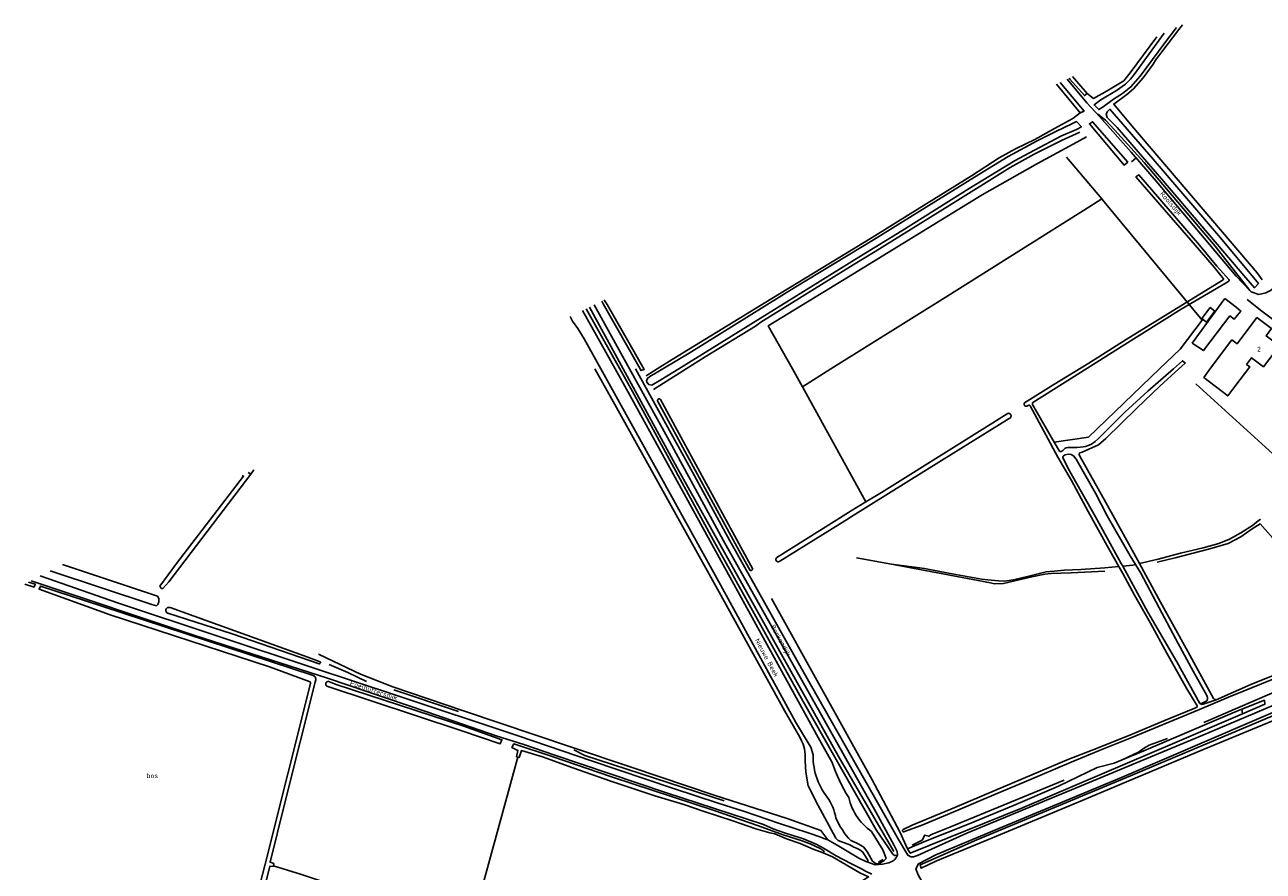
# Model space of a CAD drawing. Header units: metres. Extents: x 226218 to 240385, y 439369 to 449677.
# Tile 296 of 353: x 235963 to 236603, y 446740 to 447178. Entities that reach past the tile are written whole.
import ezdxf

# ---------------------------------------------------------------- set-up
doc = ezdxf.new("R2010")
doc.units = ezdxf.units.M
doc.header["$MEASUREMENT"] = 0
for name, color, linetype in [('CULTUURAANDUIDING', 253, 'Continuous'), ('DAKRAND', 4, 'Continuous'), ('DAKRAND-BYG', 4, 'Continuous'), ('HEG', 253, 'Continuous'), ('HEK', 253, 'Continuous'), ('HOOFDGEBOUW', 4, 'Continuous'), ('HOUTWAL', 253, 'Continuous'), ('HUISNUMMER', 253, 'Continuous'), ('INSTEEKSLOOT', 153, 'Continuous'), ('KANTSLOOT', 153, 'Continuous'), ('KANTVERH', 253, 'Continuous'), ('KUNSTWERK', 253, 'Continuous'), ('MIDSLTGREPPEL', 253, 'Continuous'), ('OVERIGEAFSCH', 253, 'Continuous'), ('OVLIJNOBJ', 253, 'Continuous'), ('RASTER', 253, 'Continuous'), ('STRAATNAAM', 253, 'Continuous'), ('WATERLNAAM', 253, 'Continuous')]:
    doc.layers.add(name, color=color, linetype=linetype)
doc.styles.get("Standard").update_dxf_attribs({"font": 'iso.shx'})

msp = doc.modelspace()

# ---------------------------------------------------------------- linework, layer by layer
at = {"layer": 'DAKRAND'}
msp.add_lwpolyline([(236588.41, 446990.89), (236584.77, 446986.05), (236572.45, 446995.64), (236575.87, 447000.37)], dxfattribs=at)
at = {"layer": 'DAKRAND-BYG'}
for p, q in [((236583.32, 447036.35), (236566.34, 447013.38)), ((236589.17, 447031.92), (236583.32, 447036.35))]:
    msp.add_line(p, q, dxfattribs=at)
for points in [[(236571.33, 447026.03), (236575.75, 447031.76), (236578.16, 447029.89), (236573.79, 447024.23), (236571.33, 447026.03)], [(236589.17, 447031.92), (236591.5, 447029.91), (236588.21, 447025.8), (236585.84, 447027.51)], [(236566.34, 447013.38), (236572.2, 447009.46), (236585.84, 447027.51)]]:
    msp.add_lwpolyline(points, dxfattribs=at)
at = {"layer": 'HEG'}
msp.add_lwpolyline([(236568.28, 446992.31), (236615.62, 446949.3), (236650.4, 446993.09)], dxfattribs=at)
at = {"layer": 'HEK'}
msp.add_line((236364.89, 446990.81), (236397.7, 446931.24), dxfattribs=at)
for points in [[(236511.71, 447120.01), (236504.86, 447116.21), (236486.51, 447106.13), (236457.78, 447089.93), (236388.77, 447047.68), (236347.23, 447022.21), (236359.72, 447000)], [(236379.61, 447000), (236440.19, 447037.83), (236513.46, 447083.93), (236519.74, 447087.92), (236501.5, 447109.43)], [(236519.74, 447087.92), (236520.97, 447086.47), (236571.57, 447025.18), (236560.21, 447010.26), (236549.52, 447000)], [(236359.72, 447000), (236364.89, 446990.81), (236379.61, 447000)], [(236495.13, 446962.2), (236512.82, 446964.78), (236549.52, 447000)]]:
    msp.add_lwpolyline(points, dxfattribs=at)
at = {"layer": 'HOOFDGEBOUW'}
msp.add_lwpolyline([(236575.87, 447000.37), (236586.96, 447015.04), (236589.65, 447013.01), (236599.92, 447026.59), (236607.51, 447020.84), (236604.69, 447017.11), (236611.48, 447011.98), (236603.27, 447001.13), (236597.1, 447005.8), (236594.51, 447002.37), (236596.15, 447001.13), (236588.41, 446990.89)], dxfattribs=at)
at = {"layer": 'HOUTWAL'}
for p, q in [((236254.84, 447031.95), (236272.31, 447000)), ((236153.75, 446834.04), (236187.11, 446822.85))]:
    msp.add_line(p, q, dxfattribs=at)
for points in [[(236272.31, 447000), (236300.26, 446948.89), (236383.49, 446800.09), (236412.16, 446750.51)], [(236348.88, 446881.36), (236400.92, 446787.66), (236415.26, 446760.74)], [(236120.28, 446847.22), (236129.97, 446843.09), (236139.62, 446838.51)], [(236572.41, 446817.29), (236607.56, 446832.48), (236634.74, 446842.1)], [(236530.28, 446797.94), (236538.64, 446801.92), (236541.76, 446804.12), (236544.13, 446805.57), (236553.59, 446809.03)], [(236246.79, 446803.09), (236252.53, 446800.22), (236324.4, 446776.66)], [(236421.63, 446753.83), (236426.77, 446756.4), (236428.29, 446759.07), (236430.28, 446758.42), (236431.6, 446759.41), (236441.06, 446763.17), (236500.33, 446787.36)]]:
    msp.add_lwpolyline(points, dxfattribs=at)
at = {"layer": 'INSTEEKSLOOT'}
for p, q in [((236583.92, 447044.59), (236584.29, 447044.75)), ((236262.67, 447035.36), (236262.51, 447035.67)), ((236262.67, 447035.36), (236263.97, 447033.37)), ((236282.89, 447000), (236263.97, 447033.37)), ((236268.09, 447000), (236251.23, 447030.2)), ((236397.7, 446931.24), (236389.76, 446926.45)), ((236113.01, 446838.09), (236113.33, 446839.34)), ((236369.3, 446804.42), (236370.46, 446800.45)), ((236406.52, 446751.49), (236400.69, 446760.83))]:
    msp.add_line(p, q, dxfattribs=at)
for points in [[(236558.26, 447176.47), (236552.31, 447168.59), (236539.49, 447151.41), (236534.78, 447145.83), (236530.37, 447142.41), (236525.75, 447139.38), (236520.34, 447135.51), (236518.09, 447134.12), (236515.68, 447136.45), (236519.12, 447139.19), (236527.25, 447143.93), (236532, 447147.2), (236534.53, 447149.74), (236536.47, 447152.26), (236551.96, 447173.5)], [(236498.12, 447148.1), (236510.5, 447133.31), (236508.49, 447132.33), (236496.29, 447147.24)], [(236504.61, 447151.16), (236512.07, 447142.36), (236510.72, 447141.29), (236503.22, 447149.85), (236502.82, 447150.32)], [(236600.71, 447044.17), (236598.59, 447042.01), (236594.19, 447047.15), (236550.6, 447098.24), (236527.58, 447124.83), (236524.16, 447128.19), (236522.54, 447129.97), (236521.98, 447131.59), (236522.48, 447132.96), (236523.87, 447134.27), (236546.24, 447108.46), (236580.99, 447067.77), (236600.71, 447044.17)], [(236292.76, 447000), (236306.39, 447008.08), (236360.75, 447041.86), (236401.6, 447066.75), (236453.94, 447099.22), (236471.31, 447109.79), (236486.29, 447117.89), (236495.63, 447122.59), (236504.53, 447126.94), (236506.54, 447127.88), (236509.13, 447125.21), (236506.6, 447123.82), (236498.58, 447120.27), (236490.69, 447116.26), (236481.94, 447111.49), (236474.95, 447107.78), (236465.21, 447101.84), (236451.11, 447093.25), (236416.31, 447071.35), (236394.12, 447057.81), (236318.22, 447010.73), (236300.96, 447000)], [(236533.24, 447106.95), (236531.21, 447105.43), (236513.34, 447126.74), (236514.92, 447127.75), (236533.24, 447106.95)], [(236577.83, 447052.67), (236566.98, 447065.17), (236537.32, 447099.25), (236538.92, 447100.28), (236570.29, 447063.97), (236579.12, 447053.16)], [(236577.83, 447052.67), (236582.55, 447046.67), (236582.6, 447046.52), (236582.58, 447046.3), (236582.37, 447046.09)], [(236584.29, 447044.75), (236585.11, 447045.19), (236585.5, 447045.63), (236585.55, 447045.92), (236585.43, 447046.31), (236579.12, 447053.16)], [(236582.37, 447046.09), (236558.38, 447031.24), (236532.34, 447015.29), (236513.08, 447003), (236494.87, 446992.01), (236479.82, 446982.57)], [(236495.13, 446962.2), (236484.65, 446980.41), (236484.08, 446981.3), (236483.93, 446981.52), (236483.86, 446981.89), (236483.9, 446982.32), (236484.05, 446982.59), (236505.48, 446996.03), (236530.25, 447011.8), (236560.73, 447030.86), (236583.92, 447044.59)], [(236261.16, 447035.02), (236261.96, 447033.58), (236280.97, 447000)], [(236244.8, 447027.08), (236246.04, 447024.65), (236248.89, 447020.99), (236252.15, 447015.59), (236260.78, 447000)], [(236260.78, 447000), (236292.01, 446943.57), (236322.61, 446888.44), (236361.37, 446817.61), (236366.04, 446809.75), (236369.3, 446804.42)], [(236380.31, 446796.55), (236373.1, 446809.54), (236319.08, 446907.51), (236309.51, 446925.04), (236274.83, 446987.93), (236268.09, 447000)], [(236280.97, 447000), (236281.47, 446999.13), (236283.05, 446999.71), (236282.89, 447000)], [(236292.76, 447000), (236288.44, 446997.44), (236286.51, 446996.47), (236284.96, 446995.29), (236284.41, 446994.09), (236284.54, 446993.15), (236285.48, 446991.9), (236287.17, 446991.6), (236291.8, 446994.31), (236300.96, 447000)], [(236556.79, 447000), (236543.49, 446988.48), (236531.68, 446977.7), (236518.07, 446964.13), (236516.26, 446962.45), (236514.43, 446961.14), (236513.2, 446960.52), (236511.34, 446959.93), (236510.07, 446959.75), (236507.05, 446959.41), (236504.61, 446959.33), (236502.22, 446959.4), (236501.25, 446959.28), (236500.75, 446958.98), (236500.18, 446958.61), (236499.49, 446957.79), (236498.98, 446957.5), (236498.63, 446957.37), (236498.11, 446957.35), (236497.86, 446957.37), (236497.79, 446957.57), (236495.13, 446962.2)], [(236539.25, 446899.38), (236536.34, 446904.76), (236521.79, 446930.89), (236508.26, 446954.95), (236508.08, 446955.86), (236508.21, 446956.58), (236508.35, 446956.68), (236509.54, 446956.97), (236517.99, 446960.84), (236521.73, 446964.02), (236537.63, 446979.63), (236549.76, 446991.06), (236559.52, 447000)], [(236556.79, 447000), (236561.42, 447004.2), (236562.82, 447003.07), (236559.52, 447000)], [(236290.06, 446983.54), (236290.05, 446983.79), (236290.12, 446984.04), (236290.25, 446984.26), (236290.43, 446984.43), (236290.66, 446984.53), (236290.91, 446984.57), (236291.17, 446984.53), (236291.39, 446984.42), (236291.58, 446984.26)], [(236290.06, 446983.54), (236307.37, 446951.49), (236331.13, 446907.86), (236337.96, 446895.84)], [(236339.31, 446896.58), (236337.23, 446900.28), (236315.23, 446940.84), (236291.58, 446984.26)], [(236479.82, 446982.57), (236479.64, 446982.34), (236479.53, 446982.06), (236479.5, 446981.77), (236479.55, 446981.47), (236479.67, 446981.21), (236479.86, 446980.98), (236480.1, 446980.81), (236480.38, 446980.71), (236480.67, 446980.68), (236480.96, 446980.74)], [(236480.96, 446980.74), (236482.01, 446981.36), (236482.3, 446981.29), (236482.6, 446980.99), (236490.78, 446965.91), (236497.04, 446954.35), (236504.07, 446942.4), (236512.58, 446926.29), (236522.42, 446908.53), (236528.53, 446897.84)], [(236389.75, 446923.3), (236409.45, 446935.58), (236436.79, 446952.61), (236471.86, 446974.46)], [(236470.75, 446976.83), (236443.57, 446959.76), (236405.8, 446936.11), (236397.7, 446931.24)], [(236470.75, 446976.83), (236471.02, 446976.97), (236471.31, 446977.05), (236471.62, 446977.06), (236471.92, 446976.99), (236472.2, 446976.86), (236472.44, 446976.68), (236472.63, 446976.44), (236472.76, 446976.16), (236472.82, 446975.86), (236472.81, 446975.55), (236472.74, 446975.26), (236472.59, 446974.99), (236472.39, 446974.76), (236472.14, 446974.58), (236471.86, 446974.46)], [(236530.49, 446898.03), (236529.73, 446899.42), (236516.36, 446923.49), (236502.35, 446948.47), (236499.83, 446953.51), (236499.49, 446954.12), (236499.56, 446954.76), (236499.91, 446955.13), (236500.75, 446955.63), (236502.4, 446955.92), (236503.88, 446955.75), (236505.26, 446955), (236506.48, 446953.3), (236516.48, 446935.84), (236522.52, 446924.13), (236534.35, 446903.35), (236537.12, 446898.87)], [(236075.32, 446944.94), (236076.04, 446944.54), (236041.36, 446899.48), (236032.82, 446887.72)], [(236034.28, 446886.44), (236037.46, 446890.02), (236079.87, 446945.68), (236078.46, 446946.47)], [(236389.76, 446926.45), (236388.73, 446925.83), (236351.77, 446902.54)], [(236353.24, 446900.63), (236389.08, 446922.88), (236389.75, 446923.3)], [(235982.38, 446898.92), (236029.41, 446883.18), (236031.55, 446882.47)], [(236351.77, 446902.54), (236351.54, 446902.34), (236351.36, 446902.09), (236351.24, 446901.8), (236351.21, 446901.49), (236351.26, 446901.19), (236351.38, 446900.91), (236351.56, 446900.66), (236351.81, 446900.47), (236352.09, 446900.35), (236352.4, 446900.31), (236352.7, 446900.34), (236352.99, 446900.45), (236353.24, 446900.63)], [(236528.53, 446897.84), (236530.59, 446894.24), (236536.65, 446883.06), (236544.9, 446868.53), (236553.3, 446853.15), (236563.7, 446834.71), (236568.55, 446826.7), (236568.85, 446826.18), (236568.99, 446825.86), (236568.99, 446825.44), (236568.9, 446825.09), (236567.85, 446824.67), (236551.7, 446818.09), (236535.44, 446811.21), (236517.04, 446803.83), (236502.74, 446798.23), (236483.52, 446790.25), (236464.43, 446782.09), (236443.64, 446773.29), (236421.74, 446764.24), (236417.04, 446761.98)], [(236570.45, 446827.04), (236558.43, 446848.56), (236543.52, 446874.3), (236530.49, 446898.03)], [(236537.12, 446898.87), (236539.9, 446894.36), (236549.38, 446876.48), (236559.25, 446858.16), (236566.95, 446843.85), (236573.96, 446831.24), (236574.29, 446830.24), (236574.31, 446829.55), (236574.16, 446828.68), (236573.96, 446828.43), (236572.92, 446827.98), (236571.18, 446827.13), (236570.84, 446827.03), (236570.45, 446827.04)], [(236578.76, 446828.96), (236578.27, 446829.11), (236577.85, 446829.26), (236577.63, 446829.48), (236577.53, 446829.73), (236564.12, 446853.95), (236550, 446879.47), (236539.25, 446899.38)], [(235976.08, 446895.65), (236028.64, 446878.31), (236030.94, 446877.55)], [(236337.96, 446895.84), (236338.24, 446895.79), (236338.52, 446895.81), (236338.79, 446895.92), (236339.02, 446896.09), (236339.2, 446896.31), (236339.31, 446896.58)], [(235964.93, 446889.85), (235968.38, 446888.71), (235967.73, 446887.25), (235962.92, 446888.81)], [(236110.68, 446837.32), (236110.47, 446838.22), (236089.48, 446845.98), (236007.06, 446872.96), (235970.33, 446886.22), (235971.06, 446887.79), (236002.77, 446877.37), (236111.95, 446841.5), (236112.72, 446841.2)], [(236032.82, 446887.72), (236032.89, 446887.42), (236033.02, 446887.15), (236033.21, 446886.92), (236033.43, 446886.72), (236033.7, 446886.57), (236033.98, 446886.48), (236034.28, 446886.44)], [(236031.55, 446882.47), (236031.82, 446882.05), (236032.03, 446881.6), (236032.18, 446881.12), (236032.26, 446880.63), (236032.27, 446880.13), (236032.21, 446879.64), (236032.08, 446879.16), (236031.88, 446878.7), (236031.63, 446878.27), (236031.31, 446877.88), (236030.94, 446877.55)], [(236036.87, 446873.68), (236036.57, 446873.83), (236036.31, 446874.05), (236036.1, 446874.32), (236035.95, 446874.62), (236035.87, 446874.95), (236035.86, 446875.29), (236035.92, 446875.62), (236036.05, 446875.94), (236036.25, 446876.22), (236036.5, 446876.45), (236036.79, 446876.62), (236037.11, 446876.73), (236037.45, 446876.77), (236037.78, 446876.74), (236038.11, 446876.63)], [(236115.1, 446847.64), (236070.2, 446863.06), (236036.87, 446873.68)], [(236038.11, 446876.63), (236062.84, 446867.75), (236107.44, 446851.71), (236115.69, 446848.65)], [(236739.62, 446875.41), (236713.75, 446864.54), (236622.69, 446826.86), (236534.55, 446789.66), (236491.07, 446771.55), (236455.07, 446756.5), (236429.8, 446745.47), (236425.74, 446743.65), (236426.27, 446741.9), (236433.9, 446745.63), (236463.28, 446757.61), (236507.41, 446776.07), (236570.52, 446802.58), (236664.66, 446841.54), (236738.09, 446872.49), (236741.18, 446874.01)], [(236650.25, 446859.01), (236641.1, 446854.84), (236616.83, 446844.92), (236596.69, 446836.86), (236578.76, 446828.96)], [(236417.68, 446760.84), (236426.39, 446764.07), (236445.29, 446771.85), (236463.83, 446779.83), (236479.63, 446786.42), (236503.87, 446796.76), (236518.83, 446802.87), (236535.2, 446809.56), (236556.39, 446818.32), (236570.16, 446824.03), (236585.14, 446830.25), (236602.18, 446837.26), (236617.29, 446843.32), (236632.04, 446849.28), (236646.9, 446855.54), (236651.02, 446857.42)], [(236115.69, 446848.65), (236115.79, 446848.46), (236115.83, 446848.25), (236115.79, 446848.04), (236115.68, 446847.85), (236115.52, 446847.71), (236115.31, 446847.64), (236115.1, 446847.64)], [(236113.33, 446839.34), (236113.36, 446839.75), (236113.3, 446840.15), (236113.18, 446840.53), (236112.98, 446840.89), (236112.72, 446841.2)], [(236113.01, 446838.09), (236097.21, 446774.96), (236089.72, 446745.02), (236091.65, 446744.42)], [(236119.15, 446836.03), (236118.91, 446836.21), (236118.72, 446836.44), (236118.58, 446836.71), (236118.51, 446837), (236118.5, 446837.31), (236118.56, 446837.6), (236118.69, 446837.88), (236118.87, 446838.12), (236119.11, 446838.31), (236119.38, 446838.44), (236119.67, 446838.52)], [(236119.67, 446838.52), (236123.98, 446836.85), (236189.93, 446815.35), (236209.55, 446808.31), (236208.71, 446806.23), (236188.3, 446813.14), (236119.15, 446836.03)], [(236578.76, 446828.96), (236572.16, 446826.77), (236571.54, 446826.65), (236571.24, 446826.62), (236570.64, 446826.84), (236570.45, 446827.04)], [(236592.1, 446824.05), (236603.74, 446828.73), (236604.06, 446826.63), (236592.42, 446821.75)], [(236592.42, 446821.75), (236592.3, 446822.88), (236592.1, 446824.05), (236587.04, 446822.01), (236541.41, 446802.57), (236530.28, 446797.94), (236526.16, 446796.22), (236517.26, 446793.93), (236497.27, 446784.41), (236474.14, 446774.4), (236451.16, 446764.93), (236428.58, 446755.81), (236419.18, 446751.97), (236420.71, 446749.69), (236478.77, 446773.11), (236558.63, 446807.27), (236592.42, 446821.75)], [(236217.09, 446799.54), (236217.85, 446802.85), (236214.72, 446804.28), (236215.68, 446806.15), (236235.49, 446799.66), (236266.25, 446789.1), (236319.28, 446771.75), (236341.71, 446764.07), (236355.49, 446759.06), (236364.72, 446756), (236368.86, 446754.44), (236374.05, 446752.03), (236376.14, 446750.66), (236375.67, 446749.83), (236370.57, 446751.81), (236363.79, 446754.68), (236356.78, 446757.13), (236350.6, 446759.67), (236348.17, 446760.22), (236340.89, 446762.27), (236328.92, 446766.36), (236314.2, 446771.29), (236303.68, 446774.9), (236288.68, 446779.29), (236265.89, 446786.96), (236246.31, 446793.76), (236230.54, 446799.42), (236219.64, 446802.74), (236219.18, 446801.24)], [(236217.09, 446799.54), (236217.9, 446799.34), (236218.5, 446799.19), (236219.18, 446801.24)], [(236370.46, 446800.45), (236370.47, 446798.87), (236370.55, 446797.3), (236370.71, 446795.73), (236370.93, 446794.17), (236371.23, 446792.63), (236371.6, 446791.09), (236372.03, 446789.58), (236372.53, 446788.09), (236373.1, 446786.62), (236373.74, 446785.18), (236374.44, 446783.77), (236375.2, 446782.39), (236376.02, 446781.05)], [(236380.31, 446796.55), (236381.15, 446794.19), (236382.07, 446791.85), (236383.05, 446789.54), (236384.09, 446787.26), (236385.2, 446785.02), (236386.38, 446782.8), (236387.61, 446780.62), (236388.91, 446778.47)], [(236376.02, 446781.05), (236376.95, 446779.89), (236377.81, 446778.68), (236378.61, 446777.44), (236379.35, 446776.15), (236380.02, 446774.83), (236380.61, 446773.47), (236381.14, 446772.09), (236381.6, 446770.67), (236381.98, 446769.24), (236382.28, 446767.79)], [(236388.91, 446778.47), (236389.27, 446777.07), (236389.69, 446775.68), (236390.17, 446774.32), (236390.73, 446772.99), (236391.35, 446771.68), (236392.03, 446770.41), (236392.77, 446769.16), (236393.58, 446767.96), (236394.44, 446766.8), (236395.35, 446765.68), (236396.32, 446764.61), (236397.35, 446763.58), (236398.42, 446762.61), (236399.53, 446761.69), (236400.69, 446760.83)], [(236382.28, 446767.79), (236383, 446766.21), (236383.79, 446764.66), (236384.65, 446763.14), (236385.58, 446761.67), (236386.57, 446760.25), (236387.63, 446758.86), (236388.75, 446757.53), (236389.93, 446756.26)], [(236389.93, 446756.26), (236390.1, 446756.16), (236394.04, 446754.32), (236396.62, 446752.84), (236398.52, 446750.27), (236401.17, 446745.59), (236403.05, 446744.23), (236404.89, 446744.58), (236407.17, 446745.89), (236408.2, 446746.88), (236407.77, 446748.37), (236407.25, 446749.75), (236406.52, 446751.49)], [(236417.04, 446761.98), (236416.86, 446761.81), (236416.74, 446761.6), (236416.67, 446761.36), (236416.67, 446761.11)], [(236416.67, 446761.11), (236416.77, 446760.94), (236416.92, 446760.81), (236417.11, 446760.73), (236417.31, 446760.71), (236417.51, 446760.75), (236417.68, 446760.84)], [(236091.42, 446742.78), (236091.47, 446743.09), (236091.65, 446744.42)], [(236091.42, 446742.78), (236089.61, 446742.98), (236074.62, 446682.69), (236074.3, 446681.4), (236056.24, 446612.29), (236045.37, 446568.73), (236044.91, 446565.22), (236045.59, 446565.01), (236063.02, 446559.39), (236094.58, 446549.22)]]:
    msp.add_lwpolyline(points, dxfattribs=at)
at = {"layer": 'KANTSLOOT'}
msp.add_lwpolyline([(236070.17, 446677.87), (236087.27, 446744.02), (236110.68, 446837.32), (236110.82, 446837.85)], dxfattribs=at)
at = {"layer": 'KANTVERH'}
for p, q in [((236535.14, 447107.06), (236537.42, 447109.14)), ((236257.22, 447033.11), (236275.52, 447000))]:
    msp.add_line(p, q, dxfattribs=at)
for points in [[(236673.79, 447092.9), (236664.78, 447083.61), (236659.69, 447079.05), (236653.85, 447074.61), (236643.11, 447066.7), (236624.71, 447053.48), (236610.85, 447043.41), (236606.83, 447040.53), (236604.51, 447039.31), (236600.96, 447038.52), (236596.86, 447039.85), (236596.22, 447040.53), (236589.21, 447047.96), (236547.8, 447097.09), (236534.85, 447112.13), (236518.45, 447130.55), (236512, 447137.65), (236501.72, 447149.8)], [(236594.78, 447035.83), (236602.36, 447029.82), (236610.05, 447024.19), (236616.67, 447019.7)], [(236255.86, 446797.35), (236297.84, 446783.23), (236321.38, 446775.53), (236334.95, 446771.18), (236353.14, 446765.04), (236367.91, 446760.23), (236374.39, 446757.91), (236376.02, 446757.26), (236378.03, 446756.51), (236380.42, 446755.13), (236383.77, 446753.34), (236394.02, 446747.05), (236397.78, 446745.36), (236398.82, 446745), (236402.51, 446743.71), (236406.39, 446744.01), (236409.62, 446744.66), (236411.19, 446745.39), (236412.37, 446746.08), (236412.88, 446746.67), (236414.11, 446748.71), (236413.89, 446750.62), (236413.41, 446751.62), (236412.89, 446752.56), (236412.39, 446753.69), (236403.03, 446770.75), (236323.93, 446911.56), (236295.1, 446964.56), (236275.52, 447000)], [(236278.71, 447000), (236308.11, 446946.62), (236327.23, 446911.53), (236365.96, 446842.37), (236414.56, 446756.76), (236419.47, 446748.6), (236421.03, 446747.82), (236422.39, 446747.77), (236424.41, 446748.45), (236426.26, 446749.34), (236449.97, 446760.08), (236511.09, 446785.28), (236571.86, 446810.73), (236622.42, 446832.09)], [(235966.28, 446890.55), (236050.77, 446862.29), (236119.39, 446840.11), (236170.8, 446822.78), (236206.57, 446810.43), (236220.87, 446805.9), (236236.97, 446800.33)], [(235970.95, 446892.98), (236010.93, 446879.11), (236113.06, 446845.08), (236154.2, 446831.58), (236217.95, 446810.36), (236255.86, 446797.35)], [(236619.32, 446827.16), (236529.84, 446788.77), (236464.46, 446761.58), (236433.9, 446748.87), (236425.02, 446744.24), (236423.6, 446741.65), (236424.85, 446738.5), (236466.86, 446662.41)], [(236236.97, 446800.33), (236294.14, 446781.02), (236344.8, 446764.53), (236349.79, 446762.35), (236355.61, 446760.25), (236360.02, 446758.89), (236365.49, 446757.04), (236372.41, 446754.17), (236375.77, 446752.28), (236382.34, 446748.34), (236389.9, 446744.31), (236395.79, 446741.4), (236397.23, 446740.62), (236400.88, 446738.87)]]:
    msp.add_lwpolyline(points, dxfattribs=at)
at = {"layer": 'KUNSTWERK'}
msp.add_lwpolyline([(236406.89, 446745.68), (236406.39, 446746.32), (236404.39, 446745.2), (236404.89, 446744.68)], dxfattribs=at)
at = {"layer": 'MIDSLTGREPPEL'}
msp.add_lwpolyline([(236091.47, 446743.09), (236106.04, 446738.7), (236186.48, 446711.81), (236192.14, 446710.15), (236193.31, 446710.04), (236217.54, 446798.06), (236217.9, 446799.34)], dxfattribs=at)
at = {"layer": 'OVERIGEAFSCH'}
for p, q in [((236270.53, 447000), (236253.09, 447031.1)), ((236284.11, 446996.36), (236289.84, 447000))]:
    msp.add_line(p, q, dxfattribs=at)
for points in [[(236602.57, 447046.09), (236599.97, 447049.73), (236535.28, 447125.6), (236525.9, 447136.9), (236532.66, 447141.9), (236536.06, 447144.8), (236541.13, 447150.55), (236546.25, 447157.54), (236547.47, 447159.57), (236559.5, 447175.47), (236561.34, 447177.92)], [(236512.07, 447142.36), (236515.36, 447139.87), (236522.4, 447143.74), (236531.1, 447148.97), (236534.31, 447153.14), (236548.22, 447171.73)], [(236289.84, 447000), (236297.63, 447004.95), (236349.16, 447036.39), (236400.91, 447067.95), (236420.7, 447080.22), (236452.4, 447099.86), (236466.61, 447109.15), (236475.1, 447113.81), (236485, 447118.68), (236495.31, 447124.3), (236504.68, 447129.53), (236508.49, 447132.33)], [(236517.73, 447131.68), (236521.53, 447128.64), (236526.23, 447123.66), (236541.54, 447106.69), (236578.23, 447063.49), (236596.22, 447040.53)], [(236257.58, 447000), (236267.89, 446981.56), (236321.9, 446884.68), (236339.41, 446852.7), (236355.84, 446823.09), (236363.61, 446809.6), (236364.6, 446807.47), (236365.31, 446805.98), (236366.05, 446803.62), (236366.34, 446800.72), (236366.33, 446797.47), (236366.7, 446791.54), (236367.95, 446784.42), (236373.05, 446774.35), (236382.29, 446757.52), (236382.68, 446756.86), (236383.48, 446756.26), (236389.38, 446753.92), (236391.51, 446752.88), (236393.26, 446752.17), (236394.59, 446751.43), (236396.13, 446750.25), (236398.8, 446746.12), (236398.82, 446745)], [(236270.53, 447000), (236277.04, 446988.38), (236318.78, 446911.71), (236365.34, 446828.15), (236403.1, 446761.68), (236411.76, 446749.11), (236412.54, 446748.43), (236414.11, 446748.71)]]:
    msp.add_lwpolyline(points, dxfattribs=at)
at = {"layer": 'OVLIJNOBJ'}
msp.add_line((236415.26, 446760.74), (236419.18, 446751.97), dxfattribs=at)
for points in [[(236548.32, 446900.11), (236557.69, 446902.29), (236575.55, 446906.94), (236585.11, 446909.73), (236591.5, 446913.22), (236597.43, 446917.32), (236601.62, 446919.9), (236659.55, 446854.52)], [(236539.25, 446899.38), (236548.85, 446901.67), (236560.32, 446904.72)], [(236410.93, 446899.01), (236428.11, 446896.78), (236440.47, 446894.38), (236457.58, 446891.34), (236462.5, 446890.84), (236466.28, 446890.47), (236469.47, 446890.34), (236474.04, 446890.96), (236481.27, 446892.67), (236487.43, 446894.33), (236490.86, 446895.04), (236495.02, 446895.48), (236500.29, 446896.01), (236508.8, 446896.29), (236521.35, 446897.16), (236528.53, 446897.84)], [(236530.49, 446898.03), (236535.74, 446898.54), (236537.12, 446898.87)], [(236114.79, 446852.75), (236115.11, 446852.32), (236136.53, 446842.22), (236153.22, 446835.63), (236189.75, 446823.31), (236245.63, 446804.56), (236276.33, 446794.1), (236319.81, 446779.44), (236357.13, 446767.62), (236374.47, 446761.42), (236378.03, 446756.51)]]:
    msp.add_lwpolyline(points, dxfattribs=at)
at = {"layer": 'RASTER'}
for p, q in [((236288.01, 446989.46), (236304.78, 447000)), ((236079.87, 446945.68), (236081.37, 446947.88))]:
    msp.add_line(p, q, dxfattribs=at)
for points in [[(236304.78, 447000), (236314.65, 447006.2), (236340.7, 447022.06), (236343.51, 447024.14), (236391.16, 447053.88), (236402.54, 447060.73), (236441.19, 447084.68), (236472.38, 447104.17), (236484.7, 447111), (236498.86, 447118.18), (236508.31, 447122.45)], [(236560.32, 446904.72), (236572.04, 446907.6), (236580.21, 446909.74), (236585.68, 446912.07), (236591.57, 446915.21), (236597.64, 446919.16), (236599.65, 446920.84), (236601.75, 446922.28)], [(236392.87, 446902.37), (236410.93, 446899.01), (236425.65, 446896.27), (236462.13, 446889.49), (236464.21, 446888.98), (236468.85, 446889.13), (236483.54, 446892.6), (236490.17, 446893.86), (236493.59, 446894.24), (236503.79, 446894.56), (236521.31, 446895.42)], [(236349.5, 446687.25), (236352.74, 446688.08), (236370.87, 446709.11), (236387.96, 446728.04), (236393.7, 446734), (236399.17, 446737.4), (236394.7, 446739.44), (236390.52, 446741.92), (236380.45, 446747.88), (236375.67, 446749.83)]]:
    msp.add_lwpolyline(points, dxfattribs=at)

# ---------------------------------------------------------------- texts
at = {"layer": 'CULTUURAANDUIDING'}
msp.add_text('bos', height=2.5, dxfattribs=at).set_placement((236025.87, 446788.51))
at = {"layer": 'HUISNUMMER'}
msp.add_text('2', height=2.5, dxfattribs=at).set_placement((236600, 447009))
at = {"layer": 'STRAATNAAM'}
for s, rotation, p in [('Roolsdijk', 310.9433, (236549.54, 447090.44)), ('Berkendijk', 298.6928, (236348.4, 446866.94)), ('Poelhuttersdijk', 341.8187, (236130.8, 446836.67))]:
    msp.add_text(s, height=2.5, rotation=rotation, dxfattribs=at).set_placement(p)
at = {"layer": 'WATERLNAAM'}
msp.add_text('Nieuwe Beek', height=2.5, rotation=298.1028, dxfattribs=at).set_placement((236340.29, 446859.84))

doc.saveas('drawing.dxf')
